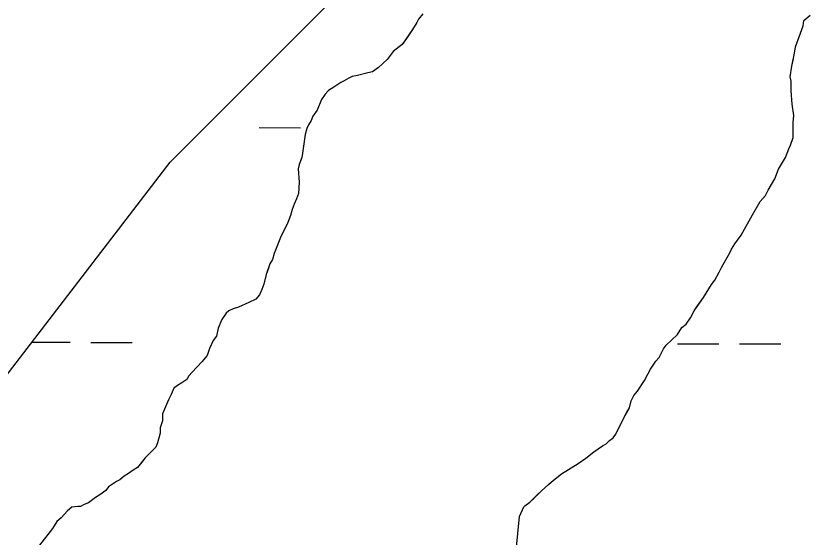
# Model space of a CAD drawing. Extents: x 3177385 to 3215275, y 903885 to 929304.
# Drawn here: x 3187225 to 3187839, y 918780 to 919184 of the extents above; entities that cross this region are included whole.
import ezdxf

# ---------------------------------------------------------------- set-up
doc = ezdxf.new("R2010")
doc.units = 0
for name, color, linetype in [('V-SITE-VEGE', 7, 'Continuous'), ('V-TOPO-SHOR', 7, 'Continuous'), ('V-WETL-SWMP', 7, 'Continuous')]:
    doc.layers.add(name, color=color, linetype=linetype)

msp = doc.modelspace()

# ---------------------------------------------------------------- linework, layer by layer
at = {"layer": 'V-SITE-VEGE'}
for points in [[(3187539.76, 919185.2), (3187536.39, 919181.1), (3187535.04, 919178.38), (3187531.68, 919172.93), (3187523.58, 919161.33), (3187516.82, 919155.86), (3187512.1, 919149.72), (3187505.33, 919143.57), (3187500.59, 919140.15), (3187497.2, 919139.45), (3187489.06, 919137.37), (3187484.98, 919136.67), (3187482.27, 919135.3), (3187478.89, 919133.24), (3187476.18, 919131.87), (3187470.76, 919128.44), (3187466.7, 919125.7), (3187463.99, 919122.97), (3187461.3, 919118.88), (3187457.95, 919110.71), (3187454.57, 919105.94), (3187453.23, 919102.53), (3187451.21, 919099.13), (3187449.87, 919096.4), (3187448.53, 919091.64), (3187447.22, 919082.8), (3187446.57, 919077.36), (3187445.91, 919073.96), (3187443.9, 919068.51), (3187443.24, 919065.11), (3187443.97, 919054.92), (3187443.34, 919046.09), (3187442, 919042.01), (3187439.98, 919037.92), (3187438.64, 919033.83), (3187437.31, 919029.07), (3187435.3, 919023.63), (3187432.61, 919018.18), (3187429.92, 919013.41), (3187424.56, 918999.79), (3187423.22, 918995.02), (3187421.2, 918991.62), (3187418.53, 918983.45), (3187416.53, 918975.97), (3187415.19, 918971.88), (3187413.17, 918967.8), (3187410.47, 918964.38), (3187405.06, 918961.64), (3187396.92, 918958.2), (3187392.85, 918956.82), (3187389.46, 918955.44), (3187387.43, 918953.39), (3187384.06, 918948.62), (3187381.38, 918941.81), (3187380.05, 918935.69), (3187377.35, 918932.28), (3187374.67, 918926.15), (3187372.66, 918920.7), (3187368.61, 918915.92), (3187361.17, 918907.73), (3187358.47, 918905), (3187357.13, 918902.28), (3187353.06, 918899.53), (3187349.68, 918897.48), (3187347.65, 918896.11), (3187346.97, 918895.43), (3187344.96, 918890.66), (3187342.94, 918886.57), (3187338.24, 918875.68), (3187338.27, 918870.24), (3187336.26, 918864.8)], [(3187727.96, 918928.69), (3187736.75, 918936.88), (3187740.11, 918942.34), (3187743.5, 918945.07), (3187746.87, 918949.85), (3187749.56, 918955.3), (3187756.98, 918965.53), (3187763.04, 918975.75), (3187765.74, 918979.16), (3187769.1, 918985.29), (3187771.12, 918989.38), (3187777.18, 919000.28), (3187778.52, 919003.01), (3187781.22, 919007.1), (3187785.94, 919013.92), (3187794.69, 919029.59), (3187800.75, 919039.81), (3187804.8, 919044.59), (3187806.82, 919048.68), (3187812.21, 919057.54), (3187814.88, 919065.03), (3187820.27, 919073.89), (3187822.95, 919080.69), (3187824.3, 919083.42), (3187826.31, 919089.55), (3187826.25, 919101.1), (3187826.9, 919106.54), (3187825.49, 919115.36), (3187824.76, 919125.55), (3187824.72, 919133.02), (3187824.02, 919136.41), (3187825.34, 919144.58), (3187827.32, 919154.78), (3187827.98, 919159.54), (3187834, 919175.88), (3187834.66, 919179.96), (3187839.4, 919184.06)], [(3187611.93, 918769.77), (3187614.51, 918796.28), (3187617.87, 918803.77), (3187618.54, 918804.45), (3187622.6, 918807.19), (3187631.39, 918816.07), (3187636.8, 918820.86), (3187640.86, 918824.27), (3187646.95, 918829.06), (3187659.81, 918837.28), (3187665.91, 918841.39), (3187672, 918846.18), (3187678.76, 918850.97), (3187681.47, 918852.34), (3187684.18, 918855.08), (3187686.89, 918857.13), (3187688.91, 918859.86), (3187694.96, 918872.12), (3187699.67, 918880.3), (3187701, 918885.74), (3187703.02, 918889.83), (3187705.72, 918893.24), (3187711.11, 918901.42), (3187713.81, 918906.19), (3187715.82, 918910.28), (3187719.87, 918916.42), (3187722.57, 918919.15), (3187725.93, 918925.96), (3187727.96, 918928.69)], [(3187336.26, 918864.8), (3187336.28, 918860.72), (3187334.28, 918853.24), (3187332.94, 918849.83), (3187324.83, 918841.64), (3187318.76, 918834.13), (3187315.37, 918832.08), (3187311.99, 918829.34), (3187308.6, 918827.29), (3187305.22, 918824.55), (3187302.51, 918823.18), (3187296.42, 918819.07), (3187294.39, 918816.34), (3187289.65, 918812.92), (3187286.27, 918810.86), (3187280.85, 918806.76), (3187277.47, 918805.38), (3187274.75, 918804.01), (3187272.72, 918804), (3187267.96, 918803.29), (3187264.58, 918800.55), (3187259.85, 918795.09), (3187256.47, 918792.36), (3187253.1, 918786.91), (3187242.98, 918773.94)]]:
    msp.add_lwpolyline(points, dxfattribs=at)
at = {"layer": 'V-TOPO-SHOR'}
for points in [[(3187539.76, 919185.2), (3187536.39, 919181.1), (3187535.04, 919178.38), (3187531.68, 919172.93), (3187526.96, 919166.11), (3187523.58, 919161.33), (3187516.82, 919155.86), (3187512.09, 919149.72), (3187505.33, 919143.57), (3187500.59, 919140.15), (3187497.2, 919139.45), (3187489.06, 919137.37), (3187484.98, 919136.67), (3187482.28, 919135.3), (3187478.89, 919133.24), (3187476.18, 919131.87), (3187470.76, 919128.44), (3187466.7, 919125.7), (3187463.99, 919122.97), (3187461.3, 919118.88), (3187457.95, 919110.71), (3187454.57, 919105.94), (3187453.23, 919102.53), (3187451.21, 919099.12), (3187449.87, 919096.4), (3187448.53, 919091.64), (3187447.22, 919082.8), (3187446.57, 919077.36), (3187445.91, 919073.96), (3187443.9, 919068.51), (3187443.24, 919065.11), (3187443.97, 919054.92), (3187443.34, 919046.09), (3187442, 919042.01), (3187439.98, 919037.92), (3187438.64, 919033.83), (3187437.31, 919029.07), (3187435.3, 919023.63), (3187433.96, 919020.9), (3187432.61, 919018.18), (3187429.92, 919013.41), (3187424.56, 918999.79), (3187423.22, 918995.02), (3187421.2, 918991.62), (3187419.86, 918987.54), (3187418.53, 918983.45)], [(3187824.76, 919125.55), (3187824.73, 919131.66), (3187824.72, 919133.02), (3187824.02, 919136.41), (3187825.34, 919144.58), (3187826, 919147.98), (3187827.32, 919154.78), (3187827.98, 919159.54), (3187834, 919175.88), (3187834.66, 919179.96), (3187839.4, 919184.06)], [(3187611.93, 918769.77), (3187614.51, 918796.28), (3187617.87, 918803.77), (3187618.54, 918804.45), (3187622.6, 918807.19), (3187625.31, 918809.93), (3187628.01, 918812.66), (3187631.39, 918816.07), (3187636.8, 918820.86), (3187640.86, 918824.27), (3187646.95, 918829.06), (3187654.4, 918833.86), (3187659.81, 918837.28), (3187665.91, 918841.39), (3187672, 918846.18), (3187678.76, 918850.97), (3187681.48, 918852.34), (3187684.18, 918855.08), (3187686.89, 918857.13), (3187688.91, 918859.86), (3187691.6, 918865.31), (3187693.62, 918869.39), (3187694.96, 918872.12), (3187697.65, 918876.89), (3187699.67, 918880.3), (3187701, 918885.74), (3187703.02, 918889.83), (3187705.72, 918893.24), (3187711.11, 918901.42), (3187713.81, 918906.19), (3187715.82, 918910.28), (3187719.87, 918916.41), (3187722.57, 918919.15), (3187725.93, 918925.96), (3187727.96, 918928.69), (3187736.75, 918936.88), (3187740.11, 918942.34), (3187743.5, 918945.07), (3187746.87, 918949.85), (3187749.56, 918955.3), (3187751.58, 918958.03), (3187756.98, 918965.53), (3187761.02, 918972.34), (3187763.04, 918975.75), (3187765.74, 918979.16), (3187769.1, 918985.29), (3187771.12, 918989.38), (3187777.18, 919000.28), (3187778.52, 919003.01), (3187781.22, 919007.1), (3187785.94, 919013.92), (3187794.69, 919029.59), (3187800.75, 919039.81), (3187804.8, 919044.59), (3187806.82, 919048.68), (3187812.21, 919057.54), (3187814.88, 919065.03), (3187820.27, 919073.89), (3187822.95, 919080.7), (3187824.3, 919083.42), (3187826.31, 919089.55), (3187826.28, 919094.98), (3187826.25, 919101.1), (3187826.9, 919106.54), (3187825.49, 919115.36), (3187824.76, 919125.55)], [(3187418.53, 918983.45), (3187416.53, 918975.97), (3187415.19, 918971.88), (3187413.17, 918967.8), (3187410.47, 918964.38), (3187405.06, 918961.64), (3187396.92, 918958.2), (3187392.85, 918956.82), (3187389.46, 918955.44), (3187387.43, 918953.39), (3187384.06, 918948.62), (3187381.38, 918941.81), (3187380.05, 918935.69), (3187377.35, 918932.28), (3187374.67, 918926.15), (3187372.66, 918920.7), (3187368.61, 918915.92), (3187361.17, 918907.73), (3187358.47, 918905), (3187357.13, 918902.28), (3187353.06, 918899.54), (3187349.68, 918897.48), (3187347.65, 918896.11), (3187346.97, 918895.43), (3187344.96, 918890.66), (3187342.94, 918886.57), (3187338.24, 918875.68), (3187338.27, 918870.24), (3187336.26, 918864.8), (3187336.28, 918860.72), (3187334.28, 918853.24), (3187332.94, 918849.83), (3187330.24, 918847.1), (3187327.54, 918844.37), (3187324.83, 918841.64), (3187322.13, 918838.23), (3187318.76, 918834.13), (3187315.37, 918832.08), (3187311.99, 918829.34), (3187308.6, 918827.29), (3187305.22, 918824.55), (3187302.51, 918823.18), (3187296.42, 918819.07), (3187294.39, 918816.34), (3187289.65, 918812.92), (3187286.27, 918810.86), (3187280.85, 918806.76), (3187277.47, 918805.38), (3187274.75, 918804.01), (3187272.72, 918804), (3187267.96, 918803.29), (3187264.58, 918800.55), (3187259.85, 918795.09), (3187256.47, 918792.36), (3187253.1, 918786.91), (3187250.4, 918783.5), (3187245.68, 918777.36)]]:
    msp.add_lwpolyline(points, dxfattribs=at)
at = {"layer": 'V-WETL-SWMP'}
for p, q in [((3187413.09, 919097.11), (3187445.09, 919097.03)), ((3187236.8, 918931.02), (3187266.8, 918930.95)), ((3187282.8, 918930.91), (3187314.8, 918930.84)), ((3187736.7, 918929.85), (3187768.7, 918929.78)), ((3187784.7, 918929.74), (3187816.7, 918929.67))]:
    msp.add_line(p, q, dxfattribs=at)
for points in [[(3186996.06, 919665.18), (3186967.07, 919476.61), (3186807.6, 919244.52), (3186691.62, 919099.46), (3186662.62, 918910.89), (3186706.11, 918852.87), (3186793.1, 918867.37), (3186851.09, 918852.87), (3186880.08, 918809.35), (3186967.07, 918794.84), (3187083.05, 918809.35), (3187199.03, 918881.88), (3187344, 919070.45), (3187488.98, 919215.51), (3187546.97, 919331.55), (3187619.45, 919563.64), (3187648.45, 919679.69)], [(3187539.76, 919185.2), (3187536.39, 919181.1), (3187535.04, 919178.38), (3187531.68, 919172.93), (3187526.96, 919166.11), (3187523.58, 919161.33), (3187516.82, 919155.86), (3187512.09, 919149.72), (3187505.33, 919143.57), (3187500.59, 919140.15), (3187497.2, 919139.45), (3187489.06, 919137.37), (3187484.99, 919136.67), (3187482.27, 919135.3), (3187478.89, 919133.24), (3187476.18, 919131.87), (3187470.76, 919128.44), (3187466.7, 919125.7), (3187464, 919122.97), (3187461.3, 919118.88), (3187457.94, 919110.71), (3187454.57, 919105.94), (3187453.23, 919102.53), (3187451.21, 919099.13), (3187449.87, 919096.4), (3187448.53, 919091.64), (3187447.22, 919082.8), (3187446.57, 919077.36), (3187445.91, 919073.96), (3187443.9, 919068.51), (3187443.24, 919065.11), (3187443.97, 919054.92), (3187443.34, 919046.09), (3187442, 919042.01), (3187439.98, 919037.92), (3187438.65, 919033.83), (3187437.31, 919029.07), (3187435.3, 919023.63), (3187432.61, 919018.18), (3187429.92, 919013.41), (3187424.56, 918999.79), (3187423.22, 918995.03), (3187421.2, 918991.62), (3187418.53, 918983.45), (3187416.53, 918975.97), (3187415.19, 918971.88), (3187413.17, 918967.8), (3187410.47, 918964.38), (3187405.05, 918961.64), (3187396.92, 918958.2), (3187392.85, 918956.82), (3187389.46, 918955.44)], [(3187611.93, 918769.77), (3187614.51, 918796.28), (3187617.87, 918803.77), (3187618.54, 918804.45), (3187622.6, 918807.19), (3187631.39, 918816.07), (3187636.8, 918820.86), (3187640.86, 918824.28), (3187646.95, 918829.06), (3187654.4, 918833.86), (3187659.81, 918837.28), (3187665.91, 918841.39), (3187672, 918846.18), (3187678.77, 918850.97), (3187681.48, 918852.35), (3187684.18, 918855.08), (3187686.89, 918857.13), (3187688.91, 918859.86), (3187694.96, 918872.12), (3187697.65, 918876.89), (3187699.67, 918880.3), (3187701, 918885.74), (3187703.02, 918889.83), (3187705.72, 918893.24), (3187711.11, 918901.42), (3187713.81, 918906.19), (3187715.82, 918910.28), (3187719.87, 918916.41), (3187722.57, 918919.15), (3187725.93, 918925.96), (3187727.96, 918928.69), (3187736.74, 918936.88), (3187740.11, 918942.34), (3187743.5, 918945.07), (3187746.87, 918949.85), (3187749.56, 918955.3), (3187751.58, 918958.03), (3187756.98, 918965.53), (3187763.04, 918975.75), (3187765.74, 918979.16), (3187769.1, 918985.29), (3187771.12, 918989.38), (3187777.18, 919000.28), (3187778.52, 919003.01), (3187781.22, 919007.1), (3187785.94, 919013.92), (3187794.69, 919029.59), (3187800.75, 919039.81), (3187804.8, 919044.59), (3187806.82, 919048.68), (3187812.21, 919057.54), (3187814.88, 919065.03), (3187820.27, 919073.89), (3187822.95, 919080.7), (3187824.3, 919083.42), (3187826.31, 919089.55), (3187826.24, 919101.1), (3187826.9, 919106.54), (3187825.49, 919115.36), (3187824.76, 919125.55), (3187824.72, 919133.02), (3187824.02, 919136.42), (3187825.34, 919144.58), (3187827.32, 919154.78), (3187827.98, 919159.54), (3187834, 919175.88), (3187834.66, 919179.96), (3187839.4, 919184.06)], [(3187389.46, 918955.44), (3187387.43, 918953.39), (3187384.06, 918948.62), (3187381.38, 918941.81), (3187380.05, 918935.69), (3187377.35, 918932.28), (3187374.67, 918926.15), (3187372.66, 918920.7), (3187368.61, 918915.93), (3187361.17, 918907.73), (3187358.47, 918905), (3187357.13, 918902.28), (3187353.06, 918899.54), (3187349.68, 918897.48), (3187347.65, 918896.11), (3187346.97, 918895.43), (3187344.96, 918890.66), (3187342.94, 918886.57), (3187338.24, 918875.68), (3187338.27, 918870.24), (3187336.26, 918864.8), (3187336.28, 918860.72), (3187334.28, 918853.24), (3187332.94, 918849.83), (3187324.83, 918841.64), (3187322.13, 918838.23), (3187318.76, 918834.13), (3187315.37, 918832.08), (3187311.99, 918829.34), (3187308.6, 918827.28), (3187305.22, 918824.55), (3187302.51, 918823.18), (3187296.42, 918819.07), (3187294.39, 918816.34), (3187289.65, 918812.92), (3187286.27, 918810.86), (3187280.85, 918806.76), (3187277.46, 918805.38), (3187274.75, 918804.01), (3187272.72, 918804), (3187267.96, 918803.29), (3187264.58, 918800.56), (3187259.85, 918795.09), (3187256.47, 918792.36), (3187253.1, 918786.91), (3187250.4, 918783.49), (3187245.68, 918777.36)]]:
    msp.add_lwpolyline(points, dxfattribs=at)

doc.saveas('drawing.dxf')
